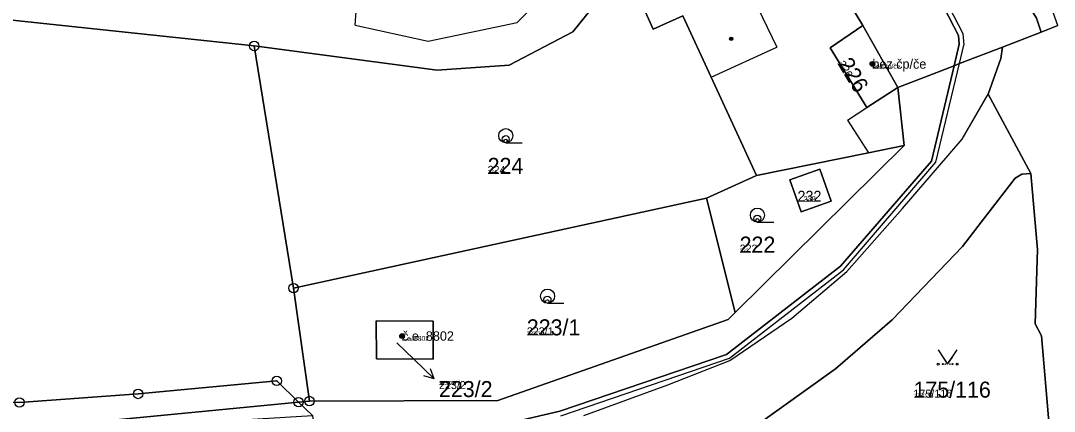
# Model space of a CAD drawing. Extents: x -759873 to -758487, y -975024 to -973516.
# Drawn here: x -759382.7 to -759272.8, y -974591.1 to -974549.7 of the extents above; entities that cross this region are included whole.
import ezdxf

# ---------------------------------------------------------------- set-up
doc = ezdxf.new("R2010")
doc.units = 0
for name, color, linetype in [('KAT_02_hranice parcel', 7, 'Continuous'), ('KAT_03_1000_st čísla parcelní', 7, 'Continuous'), ('KAT_03_1000_čísla parcelní', 7, 'Continuous'), ('KAT_03_1000_čísla popisná', 7, 'Continuous'), ('KAT_03_250_st čísla parcelní', 7, 'Continuous'), ('KAT_03_250_čísla parcelní', 7, 'Continuous'), ('KAT_03_250_čísla popisná', 7, 'Continuous'), ('KAT_03_500_st čísla parcelní', 7, 'Continuous'), ('KAT_03_500_čísla parcelní', 7, 'Continuous'), ('KAT_03_500_čísla popisná', 7, 'Continuous'), ('KAT_04_vnitřní kresba', 7, 'Continuous'), ('KAT_05_1000_značky kultur', 7, 'Continuous'), ('KAT_05_250_značky kultur', 7, 'Continuous'), ('KAT_05_500_značky kultur', 7, 'Continuous'), ('KAT_07_1000_značky budov', 7, 'Continuous'), ('KAT_07_250_značky budov', 7, 'Continuous'), ('KAT_07_500_značky budov', 7, 'Continuous'), ('KAT_11_značky bodu BP', 7, 'Continuous'), ('KAT_12_pomocná šipka', 7, 'Continuous'), ('KAT_14_plocha_budovy', 7, 'Continuous'), ('KAT_14_plocha_pozemek', 7, 'Continuous')]:
    doc.layers.add(name, color=color, linetype=linetype)

msp = doc.modelspace()

# ---------------------------------------------------------------- linework, layer by layer
at = {"layer": 'KAT_02_hranice parcel'}
for p, q in [((-759289.47, -974556.76), (-759293.18, -974550.19)), ((-759274.26, -974550.88), (-759278.36, -974552.47)), ((-759272.46, -974550.18), (-759274.26, -974550.88)), ((-759353.67, -974578.05), (-759357.85, -974552.36)), ((-759283.48, -974554.45), (-759289.47, -974556.76)), ((-759289.47, -974556.76), (-759288.81, -974562.93)), ((-759288.81, -974562.93), (-759306.77, -974580.66)), ((-759304.47, -974566.09), (-759309.79, -974568.5)), ((-759309.79, -974568.5), (-759306.77, -974580.66)), ((-759351.99, -974590.04), (-759353.67, -974578.05)), ((-759353.14, -974590.15), (-759351.99, -974590.04)), ((-759351.66, -974591.58), (-759353.14, -974590.15))]:
    msp.add_line(p, q, dxfattribs=at)
for points in [[(-759296.72, -974509.67), (-759282.85, -974536.15), (-759274.75, -974549.39), (-759274.26, -974550.88)], [(-759283.48, -974554.45), (-759282.94, -974552.16), (-759283.02, -974551.25), (-759303.45, -974511.79)], [(-759293.18, -974550.19), (-759310.39, -974521.81), (-759311.87, -974514.72)], [(-759357.85, -974552.36), (-759338.42, -974554.93), (-759330.76, -974554.41), (-759323.99, -974550.85), (-759320.23, -974546.18), (-759319.6, -974544.34), (-759313.84, -974523.31)], [(-759304.47, -974566.09), (-759309.3, -974555.67), (-759312.31, -974549.16), (-759315.45, -974550.56), (-759318.62, -974543.56), (-759317.34, -974542.93), (-759318.17, -974541.13), (-759316.41, -974540.31), (-759317.23, -974538.53)], [(-759432.33, -974548.36), (-759392.27, -974548.7), (-759357.85, -974552.36)], [(-759289.47, -974556.76), (-759292.76, -974558.9), (-759296.66, -974552.54), (-759293.18, -974550.19)], [(-759278.36, -974552.47), (-759282.92, -974554.23), (-759283.48, -974554.45)], [(-759275.34, -974565.88), (-759279.89, -974557.48), (-759278.52, -974553.7), (-759278.36, -974552.47)], [(-759283.48, -974554.45), (-759285.91, -974564.57), (-759295.56, -974575.71), (-759307.68, -974585.1), (-759325.38, -974591.13), (-759337.05, -974593.84), (-759351.29, -974594.94)], [(-759288.81, -974562.93), (-759292.58, -974563.69), (-759304.47, -974566.09)], [(-759322.77, -974598.39), (-759321.53, -974598.09), (-759304.96, -974592.94), (-759296.09, -974586.64), (-759290.07, -974581.42), (-759282.61, -974573.65), (-759280.63, -974571.07), (-759277.01, -974566.4), (-759276.3, -974565.98), (-759275.34, -974565.88)], [(-759296.55, -974568.82), (-759299.75, -974569.96), (-759300.96, -974566.57), (-759297.76, -974565.43), (-759296.55, -974568.82)], [(-759273.36, -974593.06), (-759274.2, -974583.11), (-759274.87, -974581.84), (-759274.64, -974573.95), (-759275.34, -974565.88)], [(-759309.79, -974568.5), (-759311.94, -974568.97), (-759353.67, -974578.05)], [(-759306.77, -974580.66), (-759307.51, -974581.39), (-759331.97, -974589.97), (-759351.99, -974590.04)], [(-759338.85, -974581.55), (-759338.84, -974585.58), (-759344.87, -974585.56), (-759344.89, -974581.53), (-759338.85, -974581.55)], [(-759353.14, -974590.15), (-759355.46, -974587.9), (-759370.19, -974589.29), (-759382.8, -974590.19), (-759390.95, -974590), (-759405.56, -974590.95), (-759424.58, -974592.4), (-759444.22, -974592.7), (-759459.82, -974591.36), (-759476.84, -974591.63), (-759487.86, -974590.72), (-759504.11, -974587.5), (-759520.18, -974585.89), (-759541.79, -974583.51), (-759547.64, -974583.57)], [(-759547.08, -974592.24), (-759448.7, -974599.4), (-759353.14, -974590.15)]]:
    msp.add_lwpolyline(points, dxfattribs=at)
at = {"layer": 'KAT_03_1000_čísla popisná'}
for centre in [(-759292.17, -974554.27), (-759342.14, -974583.14)]:
    msp.add_circle(centre, 0.25, dxfattribs=at)
at = {"layer": 'KAT_03_250_čísla popisná'}
for centre in [(-759292.17, -974554.27), (-759342.14, -974583.14)]:
    msp.add_circle(centre, 0.0625, dxfattribs=at)
at = {"layer": 'KAT_03_500_čísla popisná'}
for centre in [(-759292.17, -974554.27), (-759342.14, -974583.14)]:
    msp.add_circle(centre, 0.125, dxfattribs=at)
at = {"layer": 'KAT_04_vnitřní kresba'}
for p, q in [((-759303.01, -974511.56), (-759282.58, -974551.02)), ((-759329.93, -974549.88), (-759322.88, -974542.82)), ((-759305.32, -974546.24), (-759302.34, -974552.5)), ((-759347.14, -974550.16), (-759346.97, -974548.23)), ((-759347.14, -974550.16), (-759339.36, -974551.86)), ((-759339.36, -974551.86), (-759329.93, -974549.88)), ((-759282.58, -974551.02), (-759282.45, -974552.28)), ((-759309.3, -974555.67), (-759302.34, -974552.5)), ((-759282.92, -974554.23), (-759282.45, -974552.28)), ((-759285.42, -974564.69), (-759282.92, -974554.23)), ((-759282.63, -974562.26), (-759279.89, -974557.48)), ((-759294.83, -974560.24), (-759292.76, -974558.9)), ((-759294.83, -974560.24), (-759292.58, -974563.69)), ((-759288.99, -974569.61), (-759282.63, -974562.26)), ((-759295.25, -974576.11), (-759285.42, -974564.69)), ((-759294.89, -974576.3), (-759288.99, -974569.61)), ((-759307.37, -974585.5), (-759295.25, -974576.11)), ((-759300.75, -974581.23), (-759294.89, -974576.3)), ((-759307.33, -974585.74), (-759300.75, -974581.23)), ((-759325.27, -974591.62), (-759307.37, -974585.5)), ((-759313.91, -974588.31), (-759307.33, -974585.74)), ((-759322.82, -974591.57), (-759313.91, -974588.31))]:
    msp.add_line(p, q, dxfattribs=at)
at = {"layer": 'KAT_05_1000_značky kultur'}
for p, q in [((-759331.12, -974562.63), (-759329.37, -974562.63)), ((-759304.39, -974571.06), (-759302.64, -974571.06)), ((-759326.69, -974579.66), (-759324.94, -974579.66))]:
    msp.add_line(p, q, dxfattribs=at)
msp.add_lwpolyline([(-759285.18, -974584.62), (-759284.18, -974586.12), (-759283.18, -974584.62)], dxfattribs=at)
for centre, radius in [((-759331.12, -974561.88), 0.75), ((-759304.39, -974570.31), 0.75), ((-759326.69, -974578.91), 0.75), ((-759285.18, -974586.12), 0.1), ((-759283.18, -974586.12), 0.1)]:
    msp.add_circle(centre, radius, dxfattribs=at)
at = {"layer": 'KAT_05_250_značky kultur'}
for p, q in [((-759331.13, -974562.63), (-759330.69, -974562.63)), ((-759304.4, -974571.06), (-759303.96, -974571.06)), ((-759326.7, -974579.66), (-759326.26, -974579.66))]:
    msp.add_line(p, q, dxfattribs=at)
msp.add_lwpolyline([(-759284.43, -974585.74), (-759284.18, -974586.12), (-759283.93, -974585.74)], dxfattribs=at)
for centre, radius in [((-759331.13, -974562.44), 0.187), ((-759304.4, -974570.87), 0.187), ((-759326.7, -974579.47), 0.187), ((-759284.43, -974586.12), 0.025), ((-759283.93, -974586.12), 0.025)]:
    msp.add_circle(centre, radius, dxfattribs=at)
at = {"layer": 'KAT_05_500_značky kultur'}
for p, q in [((-759331.13, -974562.63), (-759330.25, -974562.63)), ((-759304.4, -974571.06), (-759303.52, -974571.06)), ((-759326.7, -974579.66), (-759325.82, -974579.66))]:
    msp.add_line(p, q, dxfattribs=at)
msp.add_lwpolyline([(-759284.68, -974585.37), (-759284.18, -974586.12), (-759283.68, -974585.37)], dxfattribs=at)
for centre, radius in [((-759331.13, -974562.25), 0.375), ((-759304.4, -974570.68), 0.375), ((-759326.7, -974579.28), 0.375), ((-759284.68, -974586.12), 0.05), ((-759283.68, -974586.12), 0.05)]:
    msp.add_circle(centre, radius, dxfattribs=at)
at = {"layer": 'KAT_07_1000_značky budov'}
for centre in [(-759307.17, -974551.59), (-759292.18, -974554.27), (-759342.15, -974583.14)]:
    msp.add_circle(centre, 0.175, dxfattribs=at)
at = {"layer": 'KAT_07_250_značky budov'}
for centre in [(-759307.16, -974551.59), (-759292.17, -974554.27), (-759342.14, -974583.14)]:
    msp.add_circle(centre, 0.0437, dxfattribs=at)
at = {"layer": 'KAT_07_500_značky budov'}
for centre in [(-759307.16, -974551.59), (-759292.17, -974554.27), (-759342.14, -974583.14)]:
    msp.add_circle(centre, 0.0875, dxfattribs=at)
at = {"layer": 'KAT_11_značky bodu BP'}
for centre, radius in [((-759357.85, -974552.36), 0.5), ((-759357.85, -974552.36), 0.0303), ((-759353.67, -974578.05), 0.5), ((-759353.67, -974578.05), 0.0303), ((-759355.46, -974587.9), 0.5), ((-759355.46, -974587.9), 0.0303), ((-759370.19, -974589.29), 0.5), ((-759370.19, -974589.29), 0.0303), ((-759382.8, -974590.19), 0.5), ((-759353.14, -974590.15), 0.5), ((-759353.14, -974590.15), 0.0303), ((-759351.99, -974590.04), 0.5), ((-759351.99, -974590.04), 0.0303)]:
    msp.add_circle(centre, radius, dxfattribs=at)
at = {"layer": 'KAT_12_pomocná šipka'}
for p, q in [((-759342.69, -974583.87), (-759340.91, -974585.61)), ((-759340.91, -974585.61), (-759338.75, -974587.7)), ((-759338.75, -974587.7), (-759339.12, -974586.64)), ((-759338.75, -974587.7), (-759339.82, -974587.36))]:
    msp.add_line(p, q, dxfattribs=at)
at = {"layer": 'KAT_14_plocha_budovy'}
for points in [[(-759292.76, -974558.9), (-759289.47, -974556.76), (-759293.18, -974550.19), (-759296.66, -974552.54)], [(-759344.89, -974581.53), (-759344.87, -974585.56), (-759338.84, -974585.58), (-759338.85, -974581.55)]]:
    msp.add_lwpolyline(points, close=True, dxfattribs=at)
at = {"layer": 'KAT_14_plocha_pozemek'}
for points in [[(-759274.26, -974550.88), (-759272.46, -974550.18), (-759273.69, -974546.8), (-759280.94, -974534.1), (-759294.73, -974508.6), (-759296.72, -974509.67), (-759282.85, -974536.15), (-759274.75, -974549.39)], [(-759298.09, -974510.4), (-759303.01, -974511.56), (-759303.45, -974511.79), (-759283.02, -974551.25), (-759282.94, -974552.16), (-759283.48, -974554.45), (-759282.92, -974554.23), (-759278.36, -974552.47), (-759274.26, -974550.88), (-759274.75, -974549.39), (-759282.85, -974536.15), (-759296.72, -974509.67)], [(-759310.02, -974514.07), (-759311.87, -974514.72), (-759310.39, -974521.81), (-759293.18, -974550.19), (-759289.47, -974556.76), (-759283.48, -974554.45), (-759282.94, -974552.16), (-759283.02, -974551.25), (-759303.45, -974511.79), (-759308.95, -974513.71), (-759309.93, -974514.21)], [(-759310.39, -974521.81), (-759311.87, -974514.72), (-759313.84, -974523.31), (-759308.18, -974534.55), (-759310.32, -974535.35), (-759317.23, -974538.53), (-759316.41, -974540.31), (-759318.17, -974541.13), (-759317.34, -974542.93), (-759318.62, -974543.56), (-759315.45, -974550.56), (-759312.31, -974549.16), (-759309.3, -974555.67), (-759304.47, -974566.09), (-759292.58, -974563.69), (-759288.81, -974562.93), (-759289.47, -974556.76), (-759292.76, -974558.9), (-759296.66, -974552.54), (-759293.18, -974550.19)], [(-759317.34, -974542.93), (-759318.17, -974541.13), (-759316.41, -974540.31), (-759317.23, -974538.53), (-759313.84, -974523.31), (-759319.6, -974544.34), (-759320.23, -974546.18), (-759323.99, -974550.85), (-759330.76, -974554.41), (-759338.42, -974554.93), (-759357.85, -974552.36), (-759353.67, -974578.05), (-759311.94, -974568.97), (-759309.79, -974568.5), (-759304.47, -974566.09), (-759309.3, -974555.67), (-759312.31, -974549.16), (-759315.45, -974550.56), (-759318.62, -974543.56)], [(-759289.47, -974556.76), (-759293.18, -974550.19), (-759296.66, -974552.54), (-759292.76, -974558.9)], [(-759283.48, -974554.45), (-759289.47, -974556.76), (-759288.81, -974562.93), (-759306.77, -974580.66), (-759307.51, -974581.39), (-759331.97, -974589.97), (-759351.99, -974590.04), (-759353.14, -974590.15), (-759351.66, -974591.58), (-759351.35, -974594.4), (-759351.29, -974594.94), (-759337.05, -974593.84), (-759325.38, -974591.13), (-759307.68, -974585.1), (-759295.56, -974575.71), (-759285.91, -974564.57)], [(-759304.47, -974566.09), (-759309.79, -974568.5), (-759306.77, -974580.66), (-759288.81, -974562.93), (-759292.58, -974563.69)], [(-759274.2, -974583.11), (-759274.87, -974581.84), (-759274.64, -974573.95), (-759275.34, -974565.88), (-759276.3, -974565.98), (-759277.01, -974566.4), (-759280.63, -974571.07), (-759282.61, -974573.65), (-759290.07, -974581.42), (-759296.09, -974586.64), (-759304.96, -974592.94), (-759321.53, -974598.09), (-759322.77, -974598.39), (-759322.62, -974598.98), (-759308.05, -974596.67), (-759290.19, -974595.17), (-759278.86, -974593.63), (-759273.36, -974593.06)], [(-759296.55, -974568.82), (-759297.76, -974565.43), (-759300.96, -974566.57), (-759299.75, -974569.96)], [(-759296.55, -974568.82), (-759299.75, -974569.96), (-759300.96, -974566.57), (-759297.76, -974565.43)], [(-759309.79, -974568.5), (-759311.94, -974568.97), (-759353.67, -974578.05), (-759351.99, -974590.04), (-759331.97, -974589.97), (-759307.51, -974581.39), (-759306.77, -974580.66)], [(-759338.85, -974581.55), (-759338.84, -974585.58), (-759344.87, -974585.56), (-759344.89, -974581.53)], [(-759338.85, -974581.55), (-759344.89, -974581.53), (-759344.87, -974585.56), (-759338.84, -974585.58)], [(-759353.14, -974590.15), (-759355.46, -974587.9), (-759370.19, -974589.29), (-759382.8, -974590.19), (-759390.95, -974590), (-759405.56, -974590.95), (-759424.58, -974592.4), (-759444.22, -974592.7), (-759459.82, -974591.36), (-759476.84, -974591.63), (-759487.86, -974590.72), (-759504.11, -974587.5), (-759520.18, -974585.89), (-759541.79, -974583.51), (-759547.64, -974583.57), (-759547.08, -974592.24), (-759448.7, -974599.4)]]:
    msp.add_lwpolyline(points, close=True, dxfattribs=at)
for points in [[(-759392.27, -974548.7), (-759357.85, -974552.36), (-759338.42, -974554.93), (-759330.76, -974554.41), (-759323.99, -974550.85), (-759320.23, -974546.18)], [(-759459.82, -974591.36), (-759444.22, -974592.7), (-759424.58, -974592.4), (-759405.56, -974590.95), (-759390.95, -974590), (-759382.8, -974590.19), (-759370.19, -974589.29), (-759355.46, -974587.9), (-759353.14, -974590.15), (-759351.99, -974590.04), (-759353.67, -974578.05), (-759357.85, -974552.36), (-759392.27, -974548.7), (-759432.33, -974548.36), (-759447.98, -974549.9), (-759462.01, -974549.11)], [(-759272.46, -974550.18), (-759274.26, -974550.88), (-759278.36, -974552.47), (-759278.52, -974553.7), (-759279.89, -974557.48), (-759275.34, -974565.88), (-759274.64, -974573.95), (-759274.87, -974581.84), (-759274.2, -974583.11), (-759273.36, -974593.06), (-759273.24, -974594.5), (-759273.1, -974603.49), (-759274.32, -974616.37), (-759278.86, -974637.7), (-759280.33, -974642.74), (-759282.09, -974646.54), (-759283.88, -974649.08), (-759285.24, -974649.79), (-759287.79, -974649.96), (-759290.03, -974651.55), (-759297.43, -974657.37)], [(-759304.96, -974592.94), (-759296.09, -974586.64), (-759290.07, -974581.42), (-759282.61, -974573.65), (-759280.63, -974571.07), (-759277.01, -974566.4), (-759276.3, -974565.98), (-759275.34, -974565.88), (-759279.89, -974557.48), (-759278.52, -974553.7), (-759278.36, -974552.47), (-759282.92, -974554.23), (-759283.48, -974554.45), (-759285.91, -974564.57), (-759295.56, -974575.71), (-759307.68, -974585.1), (-759325.38, -974591.13)], [(-759458.72, -974606.33), (-759449.13, -974606.08), (-759449.06, -974608.45), (-759439.51, -974607.65), (-759419.34, -974604.87), (-759419.81, -974600.08), (-759405.17, -974598.13), (-759389.85, -974596.04), (-759389.12, -974600.88), (-759380.57, -974599.49), (-759378.71, -974595.24), (-759373.45, -974593.39), (-759366.17, -974592.45), (-759351.66, -974591.58), (-759353.14, -974590.15), (-759448.7, -974599.4), (-759547.08, -974592.24)]]:
    msp.add_lwpolyline(points, dxfattribs=at)

# ---------------------------------------------------------------- texts
at = {"layer": 'KAT_03_1000_st čísla parcelní'}
msp.add_text('226', height=1.7, rotation=301, dxfattribs=at).set_placement((-759295.9, -974554.23))
msp.add_text('223/2', height=1.7, dxfattribs=at).set_placement((-759338.22, -974589.62))
at = {"layer": 'KAT_03_1000_čísla parcelní'}
for s, height, p in [('224', 1.7, (-759333.05, -974565.93)), ('232', 1.139, (-759300.13, -974568.87)), ('222', 1.7, (-759306.28, -974574.29)), ('223/1', 1.7, (-759328.89, -974583.07)), ('175/116', 1.7, (-759287.81, -974589.68))]:
    msp.add_text(s, height=height, dxfattribs=at).set_placement(p)
at = {"layer": 'KAT_03_1000_čísla popisná'}
for s, p in [('bez čp/če', (-759292.17, -974554.77)), ('č.e. 8802', (-759342.14, -974583.64))]:
    msp.add_text(s, height=1, dxfattribs=at).set_placement(p)
at = {"layer": 'KAT_03_250_st čísla parcelní'}
msp.add_text('226', height=0.425, rotation=301, dxfattribs=at).set_placement((-759295.9, -974554.23))
msp.add_text('223/2', height=0.425, dxfattribs=at).set_placement((-759338.22, -974588.35))
at = {"layer": 'KAT_03_250_čísla parcelní'}
for s, height, p in [('224', 0.425, (-759333.05, -974565.93)), ('232', 0.285, (-759299.17, -974568.87)), ('222', 0.425, (-759306.28, -974574.29)), ('223/1', 0.425, (-759328.89, -974583.07)), ('175/116', 0.425, (-759287.81, -974589.68))]:
    msp.add_text(s, height=height, dxfattribs=at).set_placement(p)
at = {"layer": 'KAT_03_250_čísla popisná'}
for s, p in [('bez čp/če', (-759292.17, -974554.77)), ('č.e. 8802', (-759342.14, -974583.64))]:
    msp.add_text(s, height=0.25, dxfattribs=at).set_placement(p)
at = {"layer": 'KAT_03_500_st čísla parcelní'}
msp.add_text('226', height=0.85, rotation=301, dxfattribs=at).set_placement((-759295.9, -974554.23))
msp.add_text('223/2', height=0.85, dxfattribs=at).set_placement((-759338.22, -974588.77))
at = {"layer": 'KAT_03_500_čísla parcelní'}
for s, height, p in [('224', 0.85, (-759333.05, -974565.93)), ('232', 0.569, (-759299.49, -974568.87)), ('222', 0.85, (-759306.28, -974574.29)), ('223/1', 0.85, (-759328.89, -974583.07)), ('175/116', 0.85, (-759287.81, -974589.68))]:
    msp.add_text(s, height=height, dxfattribs=at).set_placement(p)
at = {"layer": 'KAT_03_500_čísla popisná'}
for s, p in [('bez čp/če', (-759292.17, -974554.77)), ('č.e. 8802', (-759342.14, -974583.64))]:
    msp.add_text(s, height=0.5, dxfattribs=at).set_placement(p)

doc.saveas('drawing.dxf')
